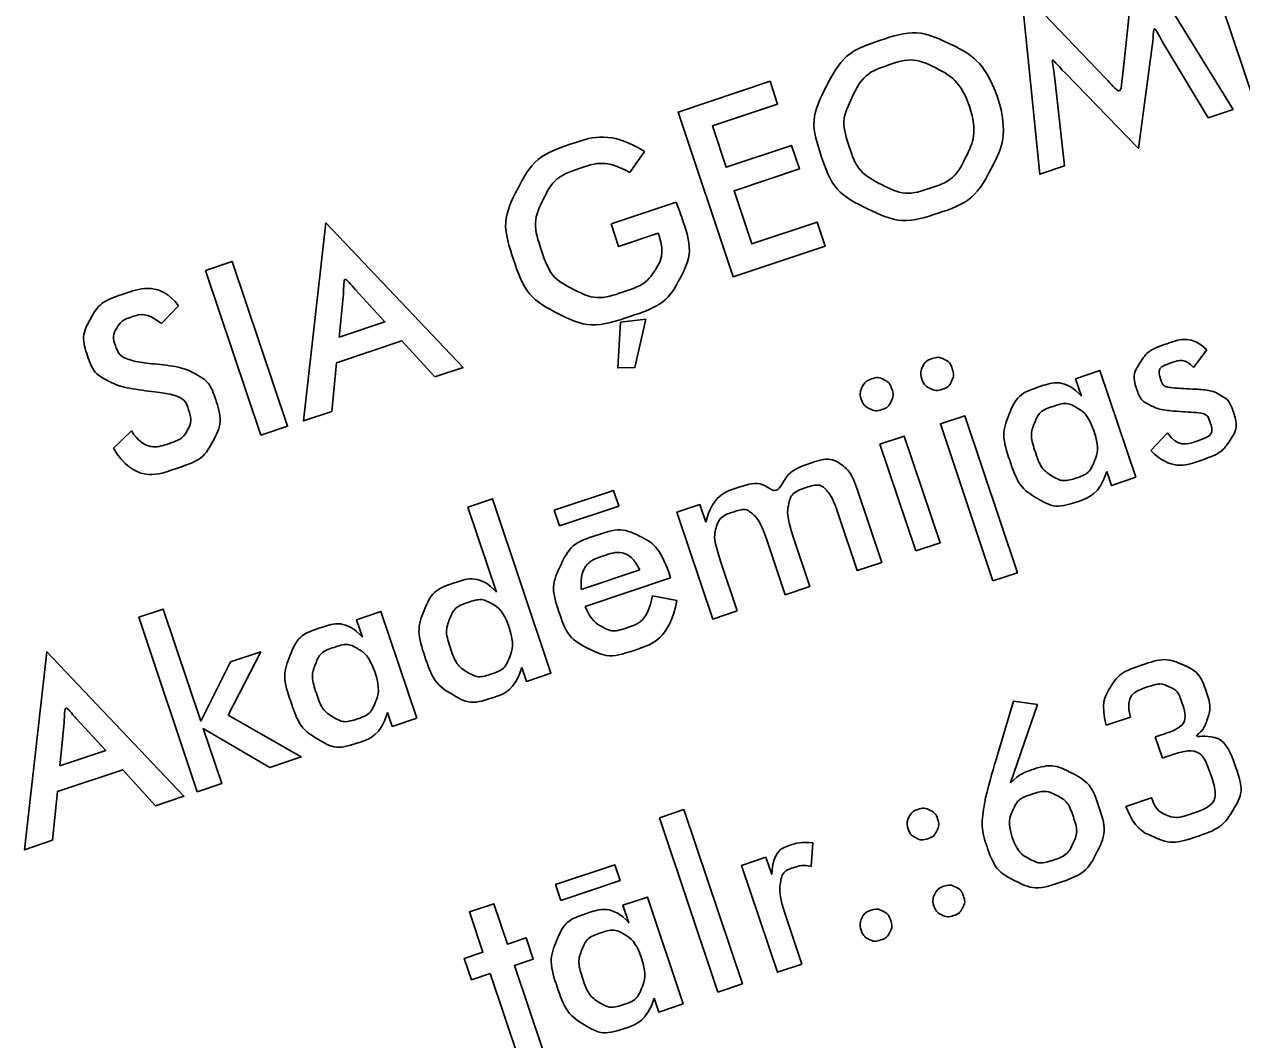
# Model space of a CAD drawing. Extents: x 469981 to 472086, y 246785 to 247785.
# Drawn here: x 471073.76 to 471079.4, y 247112.68 to 247117.39 of the extents above; entities that cross this region are included whole.
import ezdxf

# ---------------------------------------------------------------- set-up
doc = ezdxf.new("R2010")
doc.units = 0
doc.layers.add('RAMI_PLAN_####_TKST_#', color=7, linetype='Continuous')

msp = doc.modelspace()

# ---------------------------------------------------------------- linework, layer by layer
at = {"layer": 'RAMI_PLAN_####_TKST_#'}
for points in [[(471079.4624, 247117.0298), (471079.2063, 247117.7939), (471079.6327, 247117.9368), (471079.6679, 247117.8316), (471079.3655, 247117.7303), (471079.4299, 247117.5381), (471079.7323, 247117.6395), (471079.7688, 247117.5306), (471079.4664, 247117.4293), (471079.549, 247117.1827), (471079.8515, 247117.2841), (471079.8888, 247117.1727), (471079.4624, 247117.0298)], [(471078.8526, 247117.1748), (471078.912, 247117.7286), (471079.3629, 247116.9964), (471079.2476, 247116.9578), (471079.0365, 247117.3067)], [(471078.5363, 247117.1379), (471078.5805, 247116.7342), (471078.4662, 247116.6958), (471078.3806, 247117.5505), (471078.767, 247117.1461)], [(471078.9878, 247117.2893), (471078.9243, 247116.8153), (471078.5852, 247117.1636)], [(471077.045, 247116.2195), (471076.7889, 247116.9835), (471077.2153, 247117.1265), (471077.2506, 247117.0213), (471076.9481, 247116.9199), (471077.0125, 247116.7278), (471077.3149, 247116.8292), (471077.3514, 247116.7203), (471077.049, 247116.6189), (471077.1316, 247116.3724), (471077.4341, 247116.4738), (471077.4714, 247116.3624), (471077.045, 247116.2195)], [(471076.6329, 247116.8016), (471076.565, 247116.7029)], [(471076.478, 247116.4652), (471076.7802, 247116.5665)], [(471075.6606, 247115.7554), (471075.5081, 247115.9228), (471075.2053, 247115.8214), (471075.1824, 247115.5951), (471075.0519, 247115.5514), (471075.1559, 247116.4695), (471075.7916, 247115.7993), (471075.6606, 247115.7554)], [(471076.7005, 247116.4106), (471076.6968, 247116.4215), (471076.5133, 247116.36), (471076.478, 247116.4652)], [(471074.8536, 247115.4849), (471074.5975, 247116.249), (471074.7214, 247116.2905), (471074.9775, 247115.5264), (471074.8536, 247115.4849)], [(471075.2166, 247115.94), (471075.4295, 247116.0114), (471075.2927, 247116.1597)], [(471075.2364, 247116.1408), (471075.2166, 247115.94)], [(471074.4726, 247116.0857), (471074.3924, 247116.0031)], [(471076.6388, 247116.024), (471076.589, 247115.8), (471076.5093, 247115.7971), (471076.5225, 247116.0088), (471076.6388, 247116.024)], [(471079.2412, 247115.881), (471079.1795, 247115.7987)], [(471078.6595, 247115.6663), (471078.6323, 247115.7474), (471078.7456, 247115.7854), (471078.9115, 247115.2904)], [(471078.2493, 247114.8094), (471078.0053, 247115.5372), (471078.1186, 247115.5752), (471078.3625, 247114.8474), (471078.2493, 247114.8094)], [(471074.1697, 247115.4257), (471074.2534, 247115.5049)], [(471077.8909, 247114.9483), (471077.725, 247115.4432), (471077.8382, 247115.4812), (471078.0041, 247114.9862), (471077.8909, 247114.9483)], [(471078.9816, 247115.4136), (471079.0584, 247115.4963)], [(471078.9115, 247115.2904), (471078.7983, 247115.2524), (471078.7767, 247115.3166)], [(471076.2392, 247115.0642), (471076.2146, 247115.1375), (471076.4893, 247115.2295), (471076.5139, 247115.1563), (471076.2392, 247115.0642)], [(471077.6193, 247115.2352), (471077.7332, 247114.8954), (471077.6199, 247114.8574), (471077.5346, 247115.1118)], [(471075.8143, 247115.1522), (471075.9276, 247115.1902), (471076.1988, 247114.3811), (471076.0855, 247114.3431), (471076.064, 247114.4073)], [(471077.063, 247114.6707), (471076.9497, 247114.6328), (471076.7838, 247115.1278), (471076.8903, 247115.1635), (471076.9175, 247115.0823)], [(471075.9468, 247114.7569), (471075.8143, 247115.1522)], [(471077.324, 247115.0093), (471077.3996, 247114.7836), (471077.2851, 247114.7452), (471077.1999, 247114.9996)], [(471076.9873, 247114.8964), (471077.063, 247114.6707)], [(471076.34, 247114.7702), (471076.6108, 247114.861)], [(471076.754, 247114.824), (471076.3585, 247114.6915)], [(471076.7469, 247114.8454), (471076.754, 247114.824)], [(471076.6701, 247114.7399), (471076.7834, 247114.7186)], [(471074.5592, 247113.8315), (471074.288, 247114.6406), (471074.4013, 247114.6786), (471074.5754, 247114.1591), (471074.7138, 247114.4339), (471074.8536, 247114.4808), (471074.7024, 247114.1873), (471075.0409, 247113.993), (471074.8948, 247113.944), (471074.587, 247114.1247), (471074.6725, 247113.8695), (471074.5592, 247113.8315)], [(471075.3248, 247114.5484), (471075.2976, 247114.6296), (471075.4108, 247114.6675), (471075.5768, 247114.1726)], [(471074.3656, 247113.7666), (471074.2131, 247113.934), (471073.9104, 247113.8326), (471073.8875, 247113.6063), (471073.757, 247113.5626), (471073.8609, 247114.4807), (471074.4967, 247113.8105), (471074.3656, 247113.7666)], [(471075.5768, 247114.1726), (471075.4635, 247114.1346), (471075.442, 247114.1988)], [(471078.2746, 247114.0176), (471078.3447, 247114.2519), (471078.4557, 247114.2357), (471078.3311, 247113.8731)], [(471073.9216, 247113.9512), (471074.1346, 247114.0226), (471073.9978, 247114.1709)], [(471073.9414, 247114.152), (471073.9216, 247113.9512)], [(471078.8871, 247114.1773), (471078.7749, 247114.1397)], [(471079.0348, 247113.9876), (471079.0019, 247114.0858)], [(471078.8662, 247113.7634), (471078.9852, 247113.8033), (471078.9873, 247113.797)], [(471076.974, 247112.9021), (471076.7028, 247113.7113), (471076.8161, 247113.7492), (471077.0873, 247112.9401), (471076.974, 247112.9021)], [(471077.4141, 247113.5941), (471077.4055, 247113.4845)], [(471077.2899, 247113.2494), (471077.3626, 247113.0324), (471077.2493, 247112.9944), (471077.0832, 247113.49), (471077.1965, 247113.528), (471077.2232, 247113.4483)], [(471076.2453, 247113.3275), (471076.2208, 247113.4007), (471076.4955, 247113.4928), (471076.52, 247113.4196), (471076.2453, 247113.3275)], [(471076.0497, 247112.5923), (471075.917, 247112.9884), (471075.8306, 247112.9595), (471075.7975, 247113.0583), (471075.8838, 247113.0873), (471075.8211, 247113.2744), (471075.9344, 247113.3124), (471075.9971, 247113.1253), (471076.084, 247113.1544), (471076.1171, 247113.0555), (471076.0302, 247113.0264), (471076.163, 247112.6303), (471076.0497, 247112.5923)], [(471076.5606, 247113.2239), (471076.5334, 247113.305), (471076.6466, 247113.343), (471076.8126, 247112.848)], [(471076.8126, 247112.848), (471076.6993, 247112.81), (471076.6778, 247112.8742)]]:
    msp.add_lwpolyline(points, dxfattribs=at)
for points in [[(471079.0365, 247117.3067), (471079.0364, 247117.3073), (471078.9873, 247117.4069), (471078.9957, 247117.3506), (471078.9878, 247117.2893)], [(471078.2699, 247117.0529), (471078.3259, 247116.8859), (471078.2454, 247116.7295), (471078.1637, 247116.5715), (471077.9962, 247116.5153), (471077.8266, 247116.4585), (471077.6679, 247116.5353), (471077.5093, 247116.6122), (471077.4533, 247116.7792), (471077.397, 247116.9472), (471077.4769, 247117.1035), (471077.5569, 247117.2598), (471077.7275, 247117.317), (471077.8971, 247117.3738), (471078.0555, 247117.2969), (471078.2139, 247117.2199), (471078.2699, 247117.0529)], [(471078.1405, 247117.0093), (471078.1008, 247117.1278), (471077.9912, 247117.1845), (471077.8817, 247117.2413), (471077.7659, 247117.2024), (471077.6501, 247117.1636), (471077.5964, 247117.053), (471077.5427, 247116.9424), (471077.5829, 247116.8224), (471077.6228, 247116.7034), (471077.7323, 247116.6475), (471077.8418, 247116.5917), (471077.9576, 247116.6305), (471078.0724, 247116.6689), (471078.1262, 247116.7801), (471078.18, 247116.8913), (471078.1405, 247117.0093)], [(471078.5852, 247117.1636), (471078.5437, 247117.206), (471078.5149, 247117.2486), (471078.5298, 247117.199), (471078.5363, 247117.1379)], [(471078.767, 247117.1461), (471078.7841, 247117.128), (471078.8435, 247117.0563), (471078.844, 247117.0947), (471078.8526, 247117.1748)], [(471076.7802, 247116.5665), (471076.8032, 247116.505), (471076.8065, 247116.495), (471076.8608, 247116.333), (471076.7979, 247116.2128), (471076.7349, 247116.0925), (471076.568, 247116.0366), (471076.3813, 247115.974), (471076.2345, 247116.0484), (471076.0842, 247116.1246), (471076.0253, 247116.3005), (471075.9665, 247116.4759), (471076.0454, 247116.6283), (471076.1231, 247116.7792), (471076.2995, 247116.8383), (471076.478, 247116.8981), (471076.6329, 247116.8016)], [(471076.565, 247116.7029), (471076.4591, 247116.7658), (471076.3397, 247116.7257), (471076.216, 247116.6843), (471076.1637, 247116.5789), (471076.1114, 247116.4734), (471076.1544, 247116.3451), (471076.1979, 247116.2152), (471076.3036, 247116.1612), (471076.4093, 247116.1073), (471076.534, 247116.1491), (471076.6409, 247116.1849), (471076.685, 247116.2552), (471076.729, 247116.3254), (471076.7005, 247116.4106)], [(471074.2534, 247115.5049), (471074.3168, 247115.4094), (471074.4362, 247115.4494), (471074.4921, 247115.4681), (471074.5141, 247115.5097), (471074.5361, 247115.5514), (471074.5188, 247115.603), (471074.5022, 247115.6526), (471074.4541, 247115.6696), (471074.4343, 247115.6768), (471074.339, 247115.689), (471074.2072, 247115.7063), (471074.1501, 247115.7348), (471074.0776, 247115.7708), (471074.0505, 247115.8517), (471074.0194, 247115.9446), (471074.0631, 247116.0239), (471074.1067, 247116.1033), (471074.2101, 247116.1379), (471074.385, 247116.1965), (471074.4726, 247116.0857)], [(471075.2927, 247116.1597), (471075.2708, 247116.1837), (471075.235, 247116.2368), (471075.2394, 247116.1767), (471075.2364, 247116.1408)], [(471074.3924, 247116.0031), (471074.3249, 247116.0574), (471074.2561, 247116.0343), (471074.206, 247116.0175), (471074.1853, 247115.9815), (471074.1645, 247115.9456), (471074.1792, 247115.9017), (471074.1959, 247115.8521), (471074.247, 247115.8345), (471074.274, 247115.8249), (471074.3696, 247115.8146), (471074.4923, 247115.8012), (471074.5506, 247115.769), (471074.6165, 247115.7331), (471074.643, 247115.6543), (471074.679, 247115.5468), (471074.6328, 247115.4596), (471074.5866, 247115.3724), (471074.4693, 247115.3331), (471074.268, 247115.2656), (471074.1697, 247115.4257)], [(471079.0584, 247115.4963), (471079.1052, 247115.4277), (471079.195, 247115.4578), (471079.2764, 247115.4851), (471079.2546, 247115.5504), (471079.2435, 247115.5833), (471079.2042, 247115.5898), (471079.1564, 247115.5924), (471079.1089, 247115.5956), (471079.0238, 247115.602), (471078.9815, 247115.6226), (471078.9336, 247115.6461), (471078.9164, 247115.6973), (471078.8944, 247115.7631), (471078.9318, 247115.8218), (471078.9693, 247115.8805), (471079.0558, 247115.9096), (471079.1747, 247115.9494), (471079.2412, 247115.881)], [(471077.9187, 247115.7458), (471077.9091, 247115.7745), (471077.9232, 247115.8025), (471077.9374, 247115.8305), (471077.9666, 247115.8403), (471077.9964, 247115.8503), (471078.0235, 247115.837), (471078.0506, 247115.8237), (471078.0607, 247115.7934), (471078.0709, 247115.7631), (471078.0574, 247115.7357), (471078.044, 247115.7082), (471078.0142, 247115.6982), (471077.985, 247115.6884), (471077.9567, 247115.7025), (471077.9285, 247115.7165), (471077.9187, 247115.7458)], [(471079.1795, 247115.7987), (471079.143, 247115.8434), (471079.08, 247115.8223), (471079.0086, 247115.7983), (471079.0275, 247115.7419), (471079.038, 247115.7106), (471079.0808, 247115.7041), (471079.1339, 247115.7015), (471079.187, 247115.699), (471079.2627, 247115.6947), (471079.303, 247115.6716), (471079.3459, 247115.6477), (471079.3635, 247115.5949), (471079.388, 247115.5218), (471079.3493, 247115.4624), (471079.31, 247115.401), (471079.2144, 247115.3689), (471079.0719, 247115.3212), (471078.9816, 247115.4136)], [(471077.6383, 247115.6518), (471077.6287, 247115.6805), (471077.6429, 247115.7085), (471077.657, 247115.7365), (471077.6863, 247115.7463), (471077.716, 247115.7563), (471077.7431, 247115.743), (471077.7702, 247115.7297), (471077.7804, 247115.6994), (471077.7905, 247115.6691), (471077.7771, 247115.6417), (471077.7636, 247115.6142), (471077.7339, 247115.6042), (471077.7046, 247115.5944), (471077.6764, 247115.6085), (471077.6481, 247115.6226), (471077.6383, 247115.6518)], [(471078.7767, 247115.3166), (471078.7447, 247115.2115), (471078.6419, 247115.177), (471078.5376, 247115.1421), (471078.4532, 247115.193), (471078.3688, 247115.244), (471078.3266, 247115.3699), (471078.2867, 247115.4889), (471078.3242, 247115.5822), (471078.3617, 247115.6755), (471078.4603, 247115.7085), (471078.5855, 247115.7505), (471078.6595, 247115.6663)], [(471078.7182, 247115.5023), (471078.6923, 247115.5796), (471078.6423, 247115.6101), (471078.5922, 247115.6407), (471078.528, 247115.6191), (471078.4638, 247115.5976), (471078.4417, 247115.5412), (471078.4197, 247115.4847), (471078.4459, 247115.4064), (471078.4724, 247115.3275), (471078.5225, 247115.2967), (471078.5726, 247115.2659), (471078.6369, 247115.2874), (471078.6969, 247115.3075), (471078.72, 247115.3652), (471078.7439, 247115.4255), (471078.7182, 247115.5023)], [(471076.9175, 247115.0823), (471076.9494, 247115.2035), (471077.0627, 247115.2414), (471077.177, 247115.2798), (471077.2496, 247115.1948), (471077.2918, 247115.3183), (471077.4004, 247115.3546), (471077.5006, 247115.3882), (471077.5665, 247115.3319), (471077.595, 247115.3078), (471077.6193, 247115.2352)], [(471077.5346, 247115.1118), (471077.5075, 247115.1928), (471077.4876, 247115.2175), (471077.4497, 247115.2647), (471077.3834, 247115.2425), (471077.313, 247115.2188), (471077.3009, 247115.1613), (471077.2902, 247115.1101), (471077.324, 247115.0093)], [(471077.1999, 247114.9996), (471077.1704, 247115.0874), (471077.138, 247115.1166), (471077.1035, 247115.1486), (471077.0467, 247115.1296), (471076.9763, 247115.106), (471076.9609, 247115.0375), (471076.9528, 247114.9993), (471076.9873, 247114.8964)], [(471076.7834, 247114.7186), (471076.7506, 247114.5431), (471076.5851, 247114.4876), (471076.4661, 247114.4477), (471076.3714, 247114.4967), (471076.2766, 247114.5456), (471076.236, 247114.6667), (471076.1969, 247114.7832), (471076.2444, 247114.8824), (471076.2918, 247114.9817), (471076.4067, 247115.0202), (471076.5262, 247115.0602), (471076.6159, 247115.0143), (471076.7056, 247114.9684), (471076.7469, 247114.8454)], [(471076.6108, 247114.861), (471076.5613, 247114.9655), (471076.4407, 247114.9251), (471076.3307, 247114.8882), (471076.34, 247114.7702)], [(471076.064, 247114.4073), (471076.0319, 247114.3022), (471075.9292, 247114.2677), (471075.8248, 247114.2327), (471075.7404, 247114.2837), (471075.656, 247114.3347), (471075.6139, 247114.4605), (471075.574, 247114.5796), (471075.6115, 247114.6729), (471075.6489, 247114.7662), (471075.7475, 247114.7992), (471075.8727, 247114.8412), (471075.9468, 247114.7569)], [(471076.0055, 247114.593), (471075.9796, 247114.6702), (471075.9295, 247114.7008), (471075.8795, 247114.7314), (471075.8152, 247114.7098), (471075.751, 247114.6883), (471075.729, 247114.6318), (471075.7069, 247114.5754), (471075.7332, 247114.497), (471075.7596, 247114.4182), (471075.8097, 247114.3874), (471075.8599, 247114.3566), (471075.9241, 247114.3781), (471075.9847, 247114.3984), (471076.008, 247114.457), (471076.0314, 247114.5157), (471076.0055, 247114.593)], [(471076.3585, 247114.6915), (471076.3861, 247114.6232), (471076.4362, 247114.5966), (471076.4863, 247114.57), (471076.5478, 247114.5906), (471076.6511, 247114.6253), (471076.6701, 247114.7399)], [(471075.442, 247114.1988), (471075.4099, 247114.0937), (471075.3071, 247114.0592), (471075.2028, 247114.0242), (471075.1184, 247114.0752), (471075.034, 247114.1262), (471074.9918, 247114.252), (471074.9519, 247114.3711), (471074.9894, 247114.4644), (471075.0269, 247114.5577), (471075.1255, 247114.5907), (471075.2507, 247114.6327), (471075.3248, 247114.5484)], [(471075.3834, 247114.3845), (471075.3575, 247114.4617), (471075.3075, 247114.4923), (471075.2575, 247114.5229), (471075.1932, 247114.5013), (471075.129, 247114.4798), (471075.1069, 247114.4233), (471075.0849, 247114.3669), (471075.1112, 247114.2885), (471075.1376, 247114.2097), (471075.1877, 247114.1789), (471075.2379, 247114.1481), (471075.3021, 247114.1696), (471075.3621, 247114.1897), (471075.3852, 247114.2474), (471075.4092, 247114.3077), (471075.3834, 247114.3845)], [(471078.7749, 247114.1397), (471078.7476, 247114.2384), (471078.7909, 247114.3112), (471078.8341, 247114.3839), (471078.9433, 247114.4205), (471079.0487, 247114.4559), (471079.1283, 247114.4213), (471079.2078, 247114.3867), (471079.239, 247114.2938), (471079.2626, 247114.2233), (471079.2432, 247114.1666), (471079.2239, 247114.1099), (471079.1648, 247114.0797), (471079.3225, 247114.1029), (471079.3798, 247113.9317), (471079.4136, 247113.831), (471079.3635, 247113.748), (471079.313, 247113.6632), (471079.1897, 247113.6218), (471079.0794, 247113.5849), (471078.9916, 247113.6232), (471078.9038, 247113.6615), (471078.8662, 247113.7634)], [(471079.0019, 247114.0858), (471079.0056, 247114.0871), (471079.0131, 247114.0896), (471079.0207, 247114.0922), (471079.0244, 247114.0934), (471079.1613, 247114.1393), (471079.1237, 247114.2514), (471079.1073, 247114.3004), (471079.0665, 247114.3189), (471079.0257, 247114.3375), (471078.9735, 247114.32), (471078.856, 247114.2806), (471078.8871, 247114.1773)], [(471073.9978, 247114.1709), (471073.9758, 247114.1949), (471073.94, 247114.248), (471073.9445, 247114.1879), (471073.9414, 247114.152)], [(471078.9873, 247113.797), (471079.005, 247113.744), (471079.0516, 247113.7247), (471079.0982, 247113.7053), (471079.1598, 247113.726), (471079.3051, 247113.7747), (471079.2599, 247113.9095), (471079.2136, 247114.0475), (471079.0584, 247113.9955), (471079.0547, 247113.9943), (471079.0469, 247113.9916), (471079.039, 247113.989), (471079.0348, 247113.9876)], [(471078.3311, 247113.8731), (471078.3735, 247113.9149), (471078.4226, 247113.9313), (471078.5244, 247113.9654), (471078.614, 247113.9188), (471078.7037, 247113.8721), (471078.7403, 247113.763), (471078.7799, 247113.6449), (471078.7297, 247113.5478), (471078.6795, 247113.4508), (471078.5578, 247113.41), (471078.4435, 247113.3717), (471078.351, 247113.4191), (471078.2585, 247113.4665), (471078.22, 247113.5813), (471078.1913, 247113.6669), (471078.2108, 247113.7802), (471078.2216, 247113.8414), (471078.2746, 247114.0176)], [(471078.3386, 247113.6199), (471078.3617, 247113.5509), (471078.414, 247113.5222), (471078.4663, 247113.4935), (471078.5264, 247113.5137), (471078.5947, 247113.5366), (471078.6202, 247113.5905), (471078.6457, 247113.6444), (471078.6221, 247113.7149), (471078.5981, 247113.7866), (471078.5461, 247113.8142), (471078.4942, 247113.8419), (471078.4252, 247113.8188), (471078.3642, 247113.7983), (471078.34, 247113.7431), (471078.3158, 247113.6879), (471078.3386, 247113.6199)], [(471077.8555, 247113.6593), (471077.8462, 247113.687), (471077.8597, 247113.7136), (471077.8732, 247113.7402), (471077.9014, 247113.7497), (471077.9302, 247113.7593), (471077.9566, 247113.7467), (471077.9829, 247113.734), (471077.9926, 247113.7053), (471078.002, 247113.6771), (471077.9889, 247113.6503), (471077.9757, 247113.6235), (471077.947, 247113.6139), (471077.9182, 247113.6042), (471077.8916, 247113.6177), (471077.865, 247113.6311), (471077.8555, 247113.6593)], [(471077.2232, 247113.4483), (471077.227, 247113.5563), (471077.3137, 247113.5854), (471077.3617, 247113.6015), (471077.4141, 247113.5941)], [(471077.4055, 247113.4845), (471077.3701, 247113.495), (471077.3294, 247113.4814), (471077.2709, 247113.4618), (471077.2627, 247113.405), (471077.2553, 247113.3527), (471077.2899, 247113.2494)], [(471077.9754, 247113.3016), (471077.9661, 247113.3293), (471077.9795, 247113.3564), (471077.9928, 247113.3835), (471078.021, 247113.393), (471078.0498, 247113.4026), (471078.0763, 247113.3894), (471078.1028, 247113.3763), (471078.1125, 247113.3475), (471078.1219, 247113.3193), (471078.1086, 247113.2931), (471078.0953, 247113.2668), (471078.0665, 247113.2572), (471078.0378, 247113.2476), (471078.0113, 247113.2605), (471077.9849, 247113.2734), (471077.9754, 247113.3016)], [(471076.6778, 247112.8742), (471076.6457, 247112.7691), (471076.5429, 247112.7347), (471076.4386, 247112.6997), (471076.3542, 247112.7507), (471076.2698, 247112.8017), (471076.2276, 247112.9275), (471076.1877, 247113.0465), (471076.2252, 247113.1398), (471076.2627, 247113.2331), (471076.3613, 247113.2661), (471076.4865, 247113.3081), (471076.5606, 247113.2239)], [(471077.638, 247113.189), (471077.6283, 247113.2179), (471077.6413, 247113.245), (471077.6543, 247113.2722), (471077.6831, 247113.2818), (471077.7119, 247113.2915), (471077.7386, 247113.2776), (471077.7654, 247113.2638), (471077.775, 247113.2349), (471077.7845, 247113.2065), (471077.7713, 247113.1801), (471077.758, 247113.1538), (471077.7292, 247113.1441), (471077.7005, 247113.1345), (471077.674, 247113.1475), (471077.6475, 247113.1606), (471077.638, 247113.189)], [(471076.6192, 247113.0599), (471076.5933, 247113.1372), (471076.5433, 247113.1677), (471076.4933, 247113.1983), (471076.429, 247113.1768), (471076.3648, 247113.1552), (471076.3427, 247113.0988), (471076.3207, 247113.0423), (471076.347, 247112.964), (471076.3734, 247112.8852), (471076.4235, 247112.8543), (471076.4737, 247112.8235), (471076.5379, 247112.845), (471076.598, 247112.8652), (471076.621, 247112.9228), (471076.645, 247112.9832), (471076.6192, 247113.0599)]]:
    msp.add_open_spline(points, degree=3, dxfattribs=at)

doc.saveas('drawing.dxf')
